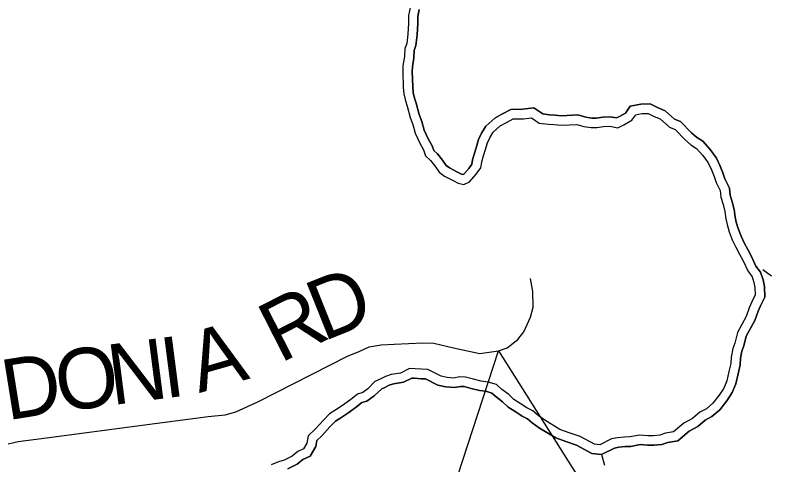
# Model space of a CAD drawing. Extents: x 1310247 to 1664935, y 235267 to 584339.
# Drawn here: x 1510976 to 1514722, y 360189 to 362419 of the extents above; entities that cross this region are included whole.
import ezdxf

# ---------------------------------------------------------------- set-up
doc = ezdxf.new("R2010")
doc.units = 0
for name, color, linetype in [('GM_X_Minor_River', 7, 'Continuous'), ('GM_X_Township_Road', 7, 'Continuous'), ('GM_X_Township_Road_Text', 7, 'Continuous'), ('GM_X_Township_ROW', 7, 'Continuous')]:
    doc.layers.add(name, color=color, linetype=linetype)

msp = doc.modelspace()

# ---------------------------------------------------------------- linework, layer by layer
at = {"layer": 'GM_X_Minor_River'}
for points in [[(1512937.3, 362463.6), (1512928.3, 362417.6), (1512927.4, 362379.5), (1512924.2, 362325.5), (1512919.2, 362279.4), (1512910.6, 362253.6), (1512907.7, 362213.5), (1512900.7, 362167.5), (1512900.1, 362139.5), (1512902.3, 362061.2), (1512905.6, 362029), (1512912.8, 361994.8), (1512922.2, 361968.5), (1512936.9, 361912), (1512950.1, 361877.6), (1512961.1, 361833.2), (1512984, 361784.6), (1513003.2, 361752.1), (1513012.5, 361721.8), (1513038, 361699.1), (1513059.4, 361672.6), (1513080.6, 361640), (1513106.2, 361621.4), (1513149.6, 361598.4), (1513175.3, 361585.8), (1513203.1, 361579.1), (1513231.4, 361592.6), (1513264.1, 361630), (1513286.8, 361661.5), (1513291.5, 361691.5), (1513300.2, 361721.4), (1513308.7, 361747.3), (1513319.6, 361785.2), (1513332.1, 361811), (1513348.7, 361838.7), (1513383.4, 361870), (1513413.7, 361887.4), (1513448.1, 361904.7), (1513498, 361905.6), (1513538.1, 361910.7), (1513577.4, 361883.8), (1513623.2, 361878.7)], [(1513627.5, 361925.3), (1513594.2, 361929), (1513549.8, 361959.4), (1513494.6, 361952.3), (1513436.6, 361951.2), (1513391.6, 361928.6), (1513355.8, 361908.1), (1513312.2, 361868.7), (1513291, 361833.3), (1513275.7, 361802), (1513264, 361761.1), (1513255.5, 361735.3), (1513245.8, 361701.7), (1513242.3, 361679.8), (1513227.5, 361659.1), (1513202.6, 361630.7), (1513197.9, 361628.5), (1513191.2, 361630.1), (1513170.8, 361640), (1513131, 361661.2), (1513115.1, 361672.8), (1513097.3, 361700.1), (1513072, 361731.5), (1513053.4, 361748), (1513046.3, 361771.1), (1513025.4, 361806.5), (1513005.4, 361849), (1512994.8, 361891.7), (1512981.5, 361926.3), (1512966.9, 361982.3), (1512957.9, 362007.5), (1512951.9, 362036.2), (1512949, 362064.2), (1512946.8, 362139.6), (1512947.4, 362163.5), (1512954.2, 362208.3), (1512956.8, 362244.4), (1512965.1, 362269.4), (1512970.8, 362321.5), (1512974.1, 362377.6), (1512974.9, 362412.6), (1512981.7, 362447.2)], [(1512981.7, 362447.2), (1512974.9, 362412.6), (1512974.1, 362377.6), (1512970.8, 362321.5), (1512965.1, 362269.4), (1512956.8, 362244.4), (1512954.2, 362208.3), (1512947.4, 362163.5), (1512946.8, 362139.6), (1512949, 362064.2), (1512951.9, 362036.2), (1512957.9, 362007.5), (1512966.9, 361982.3), (1512981.5, 361926.3), (1512994.8, 361891.7), (1513005.4, 361849), (1513025.4, 361806.5), (1513046.3, 361771.1), (1513053.4, 361748), (1513072, 361731.5), (1513097.3, 361700.1), (1513115.1, 361672.8), (1513131, 361661.2), (1513170.8, 361640), (1513191.2, 361630.1), (1513197.9, 361628.5), (1513202.6, 361630.7), (1513227.5, 361659.1), (1513242.3, 361679.8), (1513245.8, 361701.7), (1513255.5, 361735.3), (1513264, 361761.1), (1513275.7, 361802), (1513291, 361833.3), (1513312.2, 361868.7), (1513355.8, 361908.1), (1513391.6, 361928.6), (1513436.6, 361951.2), (1513494.6, 361952.3), (1513549.8, 361959.4), (1513594.2, 361929), (1513628.3, 361925.2)], [(1512795.9, 360566), (1512808, 360571.3), (1512832.4, 360583.8), (1512853.4, 360590.8), (1512903.2, 360598.3), (1512943.9, 360619.5), (1512958.4, 360619.1), (1512990.3, 360616.4), (1513013, 360615.9), (1513073.8, 360584.6), (1513112.7, 360575.9), (1513156.2, 360572.3), (1513185.6, 360578), (1513204.8, 360577.6), (1513239.8, 360568), (1513280.5, 360558.4), (1513312.7, 360553.9), (1513340.9, 360545.1), (1513362.4, 360525.8), (1513395.1, 360501.5), (1513422.2, 360475.2), (1513457.2, 360454.4), (1513492.1, 360430.6), (1513519, 360417.2), (1513542.1, 360396.8), (1513578.9, 360371.6), (1513658.6, 360322.9), (1513708.9, 360304.1), (1513761.5, 360285.8), (1513837.5, 360245.5), (1513885.8, 360240.7), (1513950.5, 360272.5), (1513972.2, 360276.3), (1514003.4, 360279.3), (1514031.3, 360280.8), (1514078.5, 360289.2), (1514113.7, 360286.7), (1514145.7, 360286), (1514185.8, 360290.1), (1514215.6, 360300), (1514264.7, 360308.8), (1514321.6, 360356.8), (1514364.1, 360380), (1514400.7, 360411.2), (1514432.8, 360428.4), (1514472.9, 360462.1), (1514508.1, 360507.1), (1514534.3, 360548), (1514552.1, 360591.1), (1514564, 360640.9), (1514573.7, 360684.2), (1514576.5, 360717.6), (1514582.4, 360753.1), (1514592.3, 360779.1), (1514604.6, 360827.7), (1514647.4, 360905.3), (1514663.1, 360951.4), (1514674.6, 360978.3), (1514696, 361021.4), (1514694.2, 361073.3), (1514687.5, 361106.1), (1514674.9, 361144.1), (1514652.1, 361174.7), (1514630.7, 361222.1), (1514612.6, 361256.3), (1514593.9, 361289.8), (1514578.3, 361323.1), (1514564.3, 361360.4), (1514554.3, 361393), (1514549.7, 361417.6), (1514544.2, 361455.6), (1514534.1, 361493.4), (1514524, 361526.1), (1514520.4, 361561.6), (1514498.8, 361607.7), (1514487.9, 361636.9), (1514474.1, 361670.5), (1514456.5, 361710.3), (1514425, 361753), (1514388.5, 361793.6), (1514358.2, 361814.2), (1514332.7, 361835.7), (1514278.4, 361892.6), (1514248.6, 361904.1), (1514202.3, 361944.6), (1514167, 361959.8), (1514127.8, 361979.2), (1514080.7, 361977.3), (1514028, 361967.9), (1514004.4, 361932.8), (1513975.5, 361916.3), (1513960.4, 361909.6), (1513929.6, 361914.9), (1513892, 361913.3), (1513859.5, 361908.2), (1513838.2, 361908.7), (1513808.7, 361912.7), (1513768.7, 361924.8), (1513687.5, 361920.2), (1513655.2, 361922.7), (1513627.5, 361925.3)], [(1513627.6, 361925.3), (1513655.2, 361922.7), (1513687.5, 361920.2), (1513768.7, 361924.8), (1513808.7, 361912.7), (1513838.2, 361908.7), (1513859.5, 361908.2), (1513892, 361913.3), (1513929.6, 361914.9), (1513960.4, 361909.6), (1513975.5, 361916.3), (1514004.4, 361932.8), (1514028, 361967.9), (1514080.7, 361977.3), (1514127.8, 361979.2), (1514167, 361959.8), (1514202.3, 361944.6), (1514248.6, 361904.1), (1514278.4, 361892.6), (1514332.7, 361835.7), (1514358.2, 361814.2), (1514388.5, 361793.6), (1514425, 361753), (1514456.5, 361710.3), (1514474.1, 361670.5), (1514487.9, 361636.9), (1514498.8, 361607.7), (1514520.4, 361561.6), (1514524, 361526.1), (1514534.1, 361493.4), (1514544.2, 361455.6), (1514549.7, 361417.6), (1514554.3, 361393), (1514564.3, 361360.4), (1514578.3, 361323.1), (1514593.9, 361289.8), (1514612.6, 361256.3), (1514630.7, 361222.1), (1514652.1, 361174.7), (1514674.9, 361144.1), (1514687.5, 361106.1), (1514694.2, 361073.3), (1514696, 361021.4), (1514674.6, 360978.3), (1514663.1, 360951.4), (1514647.4, 360905.3), (1514604.6, 360827.7), (1514592.3, 360779.1), (1514582.4, 360753.1), (1514576.5, 360717.6), (1514573.7, 360684.2), (1514564, 360640.9), (1514552.1, 360591.1), (1514534.3, 360548), (1514508.1, 360507.1), (1514472.9, 360462.1), (1514432.8, 360428.4), (1514400.7, 360411.2), (1514364.1, 360380), (1514321.6, 360356.8), (1514264.7, 360308.8), (1514215.6, 360300), (1514185.8, 360290.1), (1514145.7, 360286), (1514113.7, 360286.7), (1514078.5, 360289.2), (1514031.3, 360280.8), (1514003.4, 360279.3), (1513972.2, 360276.3), (1513950.5, 360272.5), (1513885.8, 360240.7), (1513837.5, 360245.5), (1513761.5, 360285.8), (1513708.9, 360304.1), (1513658.6, 360322.9), (1513578.9, 360371.6), (1513542.1, 360396.8), (1513519, 360417.2), (1513492.1, 360430.6), (1513457.2, 360454.4), (1513422.2, 360475.2), (1513395.1, 360501.5), (1513362.4, 360525.8), (1513340.9, 360545.1), (1513312.7, 360553.9), (1513280.5, 360558.4), (1513239.8, 360568), (1513204.8, 360577.6), (1513185.6, 360578), (1513156.2, 360572.3), (1513112.7, 360575.9), (1513073.8, 360584.6), (1513013, 360615.9), (1512990.3, 360616.4), (1512958.4, 360619.1), (1512943.9, 360619.5), (1512903.2, 360598.3), (1512853.4, 360590.8), (1512832.4, 360583.8), (1512808, 360571.3), (1512795.9, 360566)], [(1513623.2, 361878.7), (1513651.2, 361876.1), (1513687, 361873.3), (1513763, 361877.6), (1513798.7, 361866.8), (1513834.6, 361862), (1513862.5, 361861.4), (1513896.6, 361866.7), (1513926.6, 361868), (1513966.4, 361861.1), (1513996.6, 361874.5), (1514037.1, 361897.6), (1514055.7, 361925.3), (1514085.8, 361930.7), (1514117.8, 361932), (1514147.4, 361917.3), (1514177.1, 361904.6), (1514224.1, 361863.4), (1514251.8, 361852.8), (1514300.6, 361801.5), (1514330, 361776.8), (1514357.5, 361758.2), (1514388.7, 361723.4), (1514415.9, 361686.7), (1514431.1, 361652.2), (1514444.3, 361619.8), (1514455.6, 361589.5), (1514474.7, 361549), (1514478, 361516.8), (1514489.1, 361480.5), (1514498.3, 361446.1), (1514503.5, 361409.9), (1514508.9, 361381.7), (1514520.1, 361345.4), (1514535.1, 361304.9), (1514552.3, 361268.5), (1514571.5, 361233.9), (1514588.7, 361201.5), (1514611.6, 361150.8), (1514632.9, 361122.2), (1514642.2, 361094), (1514647.6, 361067.8), (1514648.8, 361031.6), (1514632.1, 360997.9), (1514619.4, 360968.1), (1514604.5, 360924.3), (1514560.8, 360845), (1514547.6, 360793.2), (1514537, 360765.3), (1514530.1, 360723.4), (1514527.4, 360691.3), (1514518.5, 360651.4), (1514507.5, 360605.5), (1514492.7, 360569.8), (1514469.9, 360534.2), (1514439.1, 360494.7), (1514406.5, 360467.4), (1514374.2, 360450), (1514337.5, 360418.7), (1514295, 360395.6), (1514244.1, 360352.6), (1514204, 360345.5), (1514175.9, 360336.1), (1514143.8, 360332.8), (1514115.9, 360333.4), (1514076, 360336.3), (1514025.9, 360327.4), (1513999.9, 360325.9), (1513965.9, 360322.7), (1513935.8, 360317.3), (1513877.2, 360288.5), (1513851.3, 360291.1), (1513780.2, 360328.8), (1513724.7, 360348.1), (1513679.2, 360365.1), (1513604.3, 360410.9), (1513570.9, 360433.7), (1513545.4, 360456.4), (1513515.8, 360471), (1513482.4, 360493.8), (1513450.8, 360512.6), (1513425.4, 360537.2), (1513392, 360562), (1513364.6, 360586.7), (1513322.9, 360599.7), (1513289.1, 360604.4), (1513251.3, 360613.3), (1513211.6, 360624.2), (1513181.7, 360624.9), (1513153.6, 360619.5), (1513119.7, 360622.2), (1513089.9, 360628.9), (1513024.8, 360662.5), (1512992.8, 360663.2), (1512960.9, 360665.9), (1512933, 360666.5), (1512888.5, 360643.4), (1512842.4, 360636.4), (1512814.2, 360627), (1512788, 360613.5), (1512761.8, 360602.1)], [(1514686, 361158.1), (1514729.4, 361127.2)], [(1512761.8, 360602.1), (1512727, 360566.8), (1512700.6, 360547.3), (1512674.5, 360539.8), (1512648, 360518.3), (1512605.4, 360487.2), (1512562.8, 360458.1), (1512536.5, 360442.6), (1512503.8, 360409.2), (1512464.9, 360366), (1512430.2, 360332.6), (1512423.4, 360296.7), (1512406.8, 360269), (1512378.5, 360255.5), (1512350, 360232.1), (1512311.6, 360212.9), (1512283.5, 360203.5), (1512247.2, 360188.3)], [(1512329.6, 360169.6), (1512375.6, 360192.6), (1512403.7, 360215.8), (1512439.6, 360232.8), (1512467.8, 360279.8), (1512473.3, 360309.3), (1512498.5, 360333.4), (1512537.9, 360377.2), (1512565.5, 360405.4), (1512587.9, 360418.5), (1512632.4, 360449), (1512676.6, 360481.3), (1512696.5, 360497.5), (1512721.6, 360504.6), (1512757.7, 360531.3), (1512795.9, 360566)], [(1512795.9, 360566), (1512757.7, 360531.3), (1512721.6, 360504.6), (1512696.5, 360497.5), (1512676.6, 360481.3), (1512632.4, 360449), (1512587.9, 360418.5), (1512565.5, 360405.4), (1512537.9, 360377.2), (1512498.5, 360333.4), (1512473.3, 360309.3), (1512467.8, 360279.8), (1512439.6, 360232.8), (1512403.7, 360215.8), (1512375.6, 360192.6), (1512329.6, 360169.6)], [(1513885.8, 360240.7), (1513901.4, 360188.1)]]:
    msp.add_lwpolyline(points, dxfattribs=at)
at = {"layer": 'GM_X_Township_Road'}
msp.add_lwpolyline([(1510920.1, 360288.9), (1510990.5, 360305.6), (1511131, 360323), (1511606.9, 360386.1), (1511934.1, 360428), (1512018.4, 360436.5), (1512070.7, 360451.5), (1512183.9, 360503.5), (1512624.6, 360727.8), (1512687.2, 360752.7), (1512733.6, 360773.9), (1512791.9, 360784.8), (1512856.1, 360787.6), (1512998.4, 360794.9), (1513054.4, 360791.8), (1513152.2, 360769.9), (1513281.8, 360741.3), (1513374, 360753.9), (1513418.5, 360768.8), (1513471.3, 360809.9), (1513500.1, 360849.5), (1513533.5, 360921.1), (1513546.4, 360971), (1513545.9, 361049.2), (1513533.1, 361113.7)], dxfattribs=at)
at = {"layer": 'GM_X_Township_ROW'}
for points in [[(1512993.5, 359589.6), (1513374, 360753.9)], [(1513374, 360753.9), (1514253.4, 359363.7), (1514255.5, 359360.4)]]:
    msp.add_lwpolyline(points, dxfattribs=at)

# ---------------------------------------------------------------- texts
at = {"layer": 'GM_X_Township_Road_Text'}
for s, rotation, p in [('D', 21.845, (1512503.7, 360799.5)), ('R', 26.984, (1512290.6, 360690.7)), ('A', 15.9845, (1511888.4, 360544.4)), ('N', 7.3514, (1511456.1, 360484.8)), ('I', 7.373, (1511718, 360518.6)), ('O', 7.3988, (1511194.3, 360450.8)), ('D', 9.1383, (1510936.1, 360409.2))]:
    msp.add_text(s, height=300, rotation=rotation, dxfattribs=at).set_placement(p)

doc.saveas('drawing.dxf')
